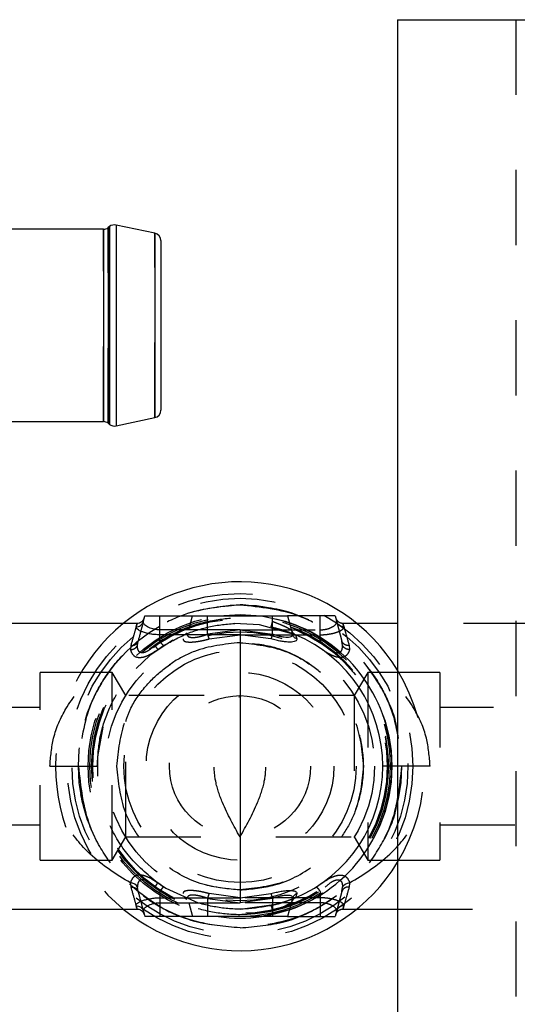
# Model space of a CAD drawing. Header units: inches. Extents: x 1880 to 2363, y -453 to -54.
# Tile 478 of 656: x 1929.38 to 1930.042, y -150.32 to -149.01. Entities that reach past the tile are written whole.
import ezdxf

# ---------------------------------------------------------------- set-up
doc = ezdxf.new("R2010")
doc.units = ezdxf.units.IN
doc.header["$LTSCALE"] = 0.5
doc.header["$MEASUREMENT"] = 0
doc.linetypes.add('HIDDEN', pattern=[0.225, 0.15, -0.075])
doc.layers.add('SID-M-H', color=4, linetype='HIDDEN')
doc.layers.add('SID-M-S', color=105, linetype='Continuous')

msp = doc.modelspace()

# ---------------------------------------------------------------- linework, layer by layer
at = {"layer": 'SID-M-H'}
for p, q in [((1930.04002, -149.0097), (1930.04002, -152.8286)), ((1929.49125, -149.54455), (1929.49125, -149.28865)), ((1929.49746, -149.54676), (1929.49746, -149.28644)), ((1929.4992, -149.54818), (1929.4992, -149.28502)), ((1929.55957, -149.53925), (1929.55957, -149.29396)), ((1929.54555, -149.80585), (1929.54545, -149.80619)), ((1929.56626, -149.83661), (1929.56626, -149.8032)), ((1929.56626, -149.8032), (1929.71626, -149.8032)), ((1929.60466, -149.82159), (1929.60959, -149.8032)), ((1929.62959, -149.81054), (1929.62959, -149.8032)), ((1929.62959, -149.82746), (1929.62959, -149.8032)), ((1929.70169, -149.8032), (1929.72744, -149.80864)), ((1929.71625, -149.81054), (1929.71626, -149.8032)), ((1929.72744, -149.80864), (1929.73865, -149.81213)), ((1929.79959, -149.8032), (1929.73626, -149.8032)), ((1929.77959, -149.83661), (1929.77959, -149.8032)), ((1929.77959, -149.82159), (1929.77959, -149.8032)), ((1929.79959, -149.8032), (1929.80854, -149.83661)), ((1929.67292, -149.82159), (1929.62959, -149.82746)), ((1929.69879, -149.81497), (1929.6651, -149.81336)), ((1929.67292, -149.82159), (1929.77959, -149.82159)), ((1929.67292, -149.82159), (1929.67292, -150.18481)), ((1929.74695, -149.82822), (1929.69879, -149.81497)), ((1929.82839, -149.8132), (1929.81005, -149.8132)), ((1930.07042, -149.8132), (1929.88254, -149.8132)), ((1929.53647, -149.84239), (1929.5373, -149.83661)), ((1929.58367, -149.83547), (1929.55302, -149.85582)), ((1929.55968, -149.84239), (1929.56626, -149.83661)), ((1929.63176, -149.83378), (1929.67292, -149.82822)), ((1929.67292, -149.82822), (1929.77959, -149.82822)), ((1929.78616, -149.84239), (1929.77959, -149.83661)), ((1929.80937, -149.84239), (1929.80854, -149.83661)), ((1929.52765, -149.84248), (1929.52704, -149.84796)), ((1929.5633, -149.84784), (1929.56337, -149.84797)), ((1929.56336, -149.84792), (1929.57133, -149.84249)), ((1929.56337, -149.84797), (1929.57159, -149.84248)), ((1929.57159, -149.84248), (1929.57126, -149.84238)), ((1929.77426, -149.84248), (1929.77458, -149.84238)), ((1929.77451, -149.84249), (1929.78249, -149.84792)), ((1929.78254, -149.84784), (1929.78248, -149.84797)), ((1929.8182, -149.84248), (1929.8188, -149.84796)), ((1929.55302, -149.85582), (1929.53457, -149.87298)), ((1929.40704, -150.1282), (1929.40704, -149.8782)), ((1929.50293, -149.8782), (1929.40704, -149.8782)), ((1929.50293, -150.1282), (1929.50293, -149.8782)), ((1929.52082, -149.9092), (1929.50293, -149.8782)), ((1929.84292, -149.8782), (1929.82502, -149.9092)), ((1929.84292, -149.8782), (1929.84292, -150.1282)), ((1929.93881, -149.8782), (1929.84292, -149.8782)), ((1929.93881, -149.8782), (1929.93881, -150.1282)), ((1929.52082, -150.0972), (1929.52082, -149.9092)), ((1929.82502, -149.9092), (1929.52082, -149.9092)), ((1929.82502, -149.9092), (1929.82502, -150.0972)), ((1929.40704, -149.92508), (1928.73542, -149.92508)), ((1930.61042, -149.92508), (1929.93881, -149.92508)), ((1929.49023, -149.95102), (1929.48337, -149.99024)), ((1929.48337, -149.99024), (1929.48338, -150.01642)), ((1928.73542, -150.08133), (1929.40704, -150.08133)), ((1929.93881, -150.08133), (1930.61042, -150.08133)), ((1929.50293, -150.1282), (1929.52082, -150.0972)), ((1929.52082, -150.0972), (1929.82502, -150.0972)), ((1929.82502, -150.0972), (1929.84292, -150.1282)), ((1929.40704, -150.1282), (1929.50293, -150.1282)), ((1929.84292, -150.1282), (1929.93881, -150.1282)), ((1929.52704, -150.15844), (1929.52765, -150.16392)), ((1929.53, -150.15884), (1929.52704, -150.15844)), ((1929.53282, -150.16001), (1929.53, -150.15884)), ((1929.53507, -150.16184), (1929.53282, -150.16001)), ((1929.53647, -150.16402), (1929.53507, -150.16184)), ((1929.5373, -150.1698), (1929.53647, -150.16402)), ((1929.53647, -150.16402), (1929.53647, -150.16402)), ((1929.55799, -150.1545), (1929.5742, -150.16554)), ((1929.56626, -150.16979), (1929.55968, -150.16402)), ((1929.5633, -150.15857), (1929.56337, -150.15844)), ((1929.57133, -150.16391), (1929.56336, -150.15848)), ((1929.57159, -150.16392), (1929.56337, -150.15844)), ((1929.57159, -150.16392), (1929.57126, -150.16402)), ((1929.5742, -150.16554), (1929.61745, -150.18492)), ((1929.77426, -150.16392), (1929.77458, -150.16402)), ((1929.78249, -150.15848), (1929.77451, -150.16391)), ((1929.78255, -150.15857), (1929.78248, -150.15844)), ((1929.80854, -150.1698), (1929.80937, -150.16402)), ((1929.80937, -150.16402), (1929.81078, -150.16184)), ((1929.80937, -150.16402), (1929.80937, -150.16402)), ((1929.81078, -150.16184), (1929.81302, -150.16001)), ((1929.81302, -150.16001), (1929.81584, -150.15884)), ((1929.81584, -150.15884), (1929.8188, -150.15844)), ((1929.8188, -150.15844), (1929.8182, -150.16392)), ((1929.56626, -150.1698), (1929.56626, -150.2032)), ((1929.62959, -150.17895), (1929.62959, -150.2032)), ((1929.62959, -150.17895), (1929.67292, -150.18481)), ((1929.67292, -150.17819), (1929.63176, -150.17262)), ((1929.77959, -150.17819), (1929.67292, -150.17819)), ((1929.72418, -150.18616), (1929.74695, -150.17819)), ((1929.77959, -150.1698), (1929.77959, -150.2032)), ((1929.80854, -150.1698), (1929.79959, -150.2032)), ((1929.60466, -150.18481), (1929.60959, -150.2032)), ((1929.77959, -150.18481), (1929.67292, -150.18481)), ((1929.67292, -150.1932), (1929.72418, -150.18616)), ((1929.77959, -150.18481), (1929.77959, -150.2032)), ((1929.71626, -150.2032), (1929.56626, -150.2032)), ((1929.62959, -150.19586), (1929.62959, -150.2032)), ((1929.66697, -150.19311), (1929.67292, -150.1932)), ((1929.73865, -150.19427), (1929.70169, -150.2032)), ((1929.71625, -150.19586), (1929.71626, -150.2032)), ((1929.73626, -150.2032), (1929.79959, -150.2032)), ((1929.80141, -150.19799), (1929.80018, -150.20101)), ((1929.81005, -150.1932), (1929.82839, -150.1932)), ((1929.88254, -150.1932), (1930.07042, -150.1932))]:
    msp.add_line(p, q, dxfattribs=at)
for radius in [0.23, 0.2235, 0.215, 0.20206, 0.20006, 0.1975, 0.19722, 0.196, 0.179, 0.1545, 0.125, 0.094]:
    msp.add_circle((1929.67292, -150.0032), radius, dxfattribs=at)
for start, end in [(129.29181, 230.70819), (328.63199, 31.36801)]:
    msp.add_arc((1929.67292, -150.0032), 0.2455, start, end, dxfattribs=at)
for points, knots in [([(1929.67292, -149.7882), (1929.64588, -149.79107), (1929.60427, -149.79549), (1929.55422, -149.8223), (1929.51977, -149.85005), (1929.49202, -149.88449), (1929.46521, -149.93455), (1929.46079, -149.97616), (1929.45792, -150.0032)], [0, 0, 0, 0, 0.2394568, 0.3683607, 0.5, 0.6316393, 0.7605432, 1, 1, 1, 1]), ([(1929.67292, -150.2182), (1929.6526, -150.21651), (1929.60656, -150.21268), (1929.55077, -150.18358), (1929.50882, -150.14478), (1929.48101, -150.10444), (1929.46231, -150.05615), (1929.45569, -150.0032), (1929.46231, -149.95026), (1929.48101, -149.90197), (1929.50882, -149.86162), (1929.55077, -149.82282), (1929.60656, -149.79372), (1929.6526, -149.78989), (1929.67292, -149.7882)], [0, 0, 0, 0, 0.0903184, 0.2045632, 0.2714199, 0.3439362, 0.4207855, 0.5, 0.5792145, 0.6560638, 0.7285801, 0.7954368, 0.9096816, 1, 1, 1, 1]), ([(1929.67292, -149.7882), (1929.69997, -149.79107), (1929.74157, -149.79549), (1929.79163, -149.8223), (1929.82607, -149.85005), (1929.85382, -149.88449), (1929.88063, -149.93455), (1929.88505, -149.97616), (1929.88792, -150.0032)], [0, 0, 0, 0, 0.2394568, 0.3683607, 0.5, 0.6316393, 0.7605432, 1, 1, 1, 1]), ([(1929.88254, -149.96015), (1929.88219, -149.95685), (1929.87999, -149.93637), (1929.86417, -149.90207), (1929.83718, -149.86159), (1929.795, -149.82284), (1929.7393, -149.79372), (1929.69325, -149.78989), (1929.67292, -149.7882)], [0, 0, 0, 0, 0.0339112, 0.210351, 0.3768423, 0.5303398, 0.7926364, 1, 1, 1, 1]), ([(1929.54215, -149.81101), (1929.543, -149.8102), (1929.54464, -149.80862), (1929.54533, -149.80645), (1929.54566, -149.80539)], [0, 0, 0, 0, 0.51451502, 1, 1, 1, 1]), ([(1929.56626, -149.83661), (1929.57772, -149.83025), (1929.60051, -149.81761), (1929.63863, -149.80763), (1929.67776, -149.80423), (1929.70342, -149.80844), (1929.71625, -149.81054)], [0, 0, 0, 0, 0.252615, 0.5025313, 0.7511391, 1, 1, 1, 1]), ([(1929.57159, -149.84248), (1929.58255, -149.8364), (1929.60414, -149.82443), (1929.64031, -149.81497), (1929.67741, -149.81171), (1929.70186, -149.81571), (1929.71409, -149.81772)], [0, 0, 0, 0, 0.2543953, 0.5012414, 0.750372, 1, 1, 1, 1]), ([(1929.71409, -149.81772), (1929.71417, -149.81763), (1929.71434, -149.81746), (1929.71486, -149.81589), (1929.71553, -149.81353), (1929.71602, -149.81152), (1929.71626, -149.81054)], [0, 0, 0, 0, 0.2431185, 0.50000234, 0.75688482, 1, 1, 1, 1]), ([(1929.71626, -149.81054), (1929.71936, -149.81162), (1929.72558, -149.81379), (1929.7325, -149.81703), (1929.73679, -149.81919), (1929.73927, -149.82053), (1929.74087, -149.82141), (1929.74108, -149.82153), (1929.74118, -149.82159)], [0, 0, 0, 0, 0.2499935, 0.5021453, 0.6386765, 0.7531579, 0.8799603, 1, 1, 1, 1]), ([(1929.77959, -149.82159), (1929.78115, -149.82153), (1929.78437, -149.82141), (1929.78878, -149.82053), (1929.79284, -149.81919), (1929.79732, -149.81703), (1929.80128, -149.81379), (1929.80147, -149.81162), (1929.80156, -149.81054)], [0, 0, 0, 0, 0.1201399, 0.2468608, 0.3613044, 0.4978623, 0.7500165, 1, 1, 1, 1]), ([(1929.80018, -149.80539), (1929.80052, -149.80645), (1929.8012, -149.80862), (1929.80285, -149.8102), (1929.80369, -149.81101)], [0, 0, 0, 0, 0.48548498, 1, 1, 1, 1]), ([(1929.81122, -149.81772), (1929.81016, -149.81763), (1929.80797, -149.81746), (1929.80502, -149.8159), (1929.80268, -149.81354), (1929.80192, -149.81152), (1929.80156, -149.81054)], [0, 0, 0, 0, 0.24200919, 0.49847717, 0.75577026, 1, 1, 1, 1]), ([(1929.80994, -149.8132), (1929.80884, -149.81311), (1929.80657, -149.81292), (1929.80467, -149.81166), (1929.80369, -149.81101)], [0, 0, 0, 0, 0.4854856, 1, 1, 1, 1]), ([(1929.81122, -149.81772), (1929.81065, -149.81571), (1929.80953, -149.81172), (1929.81044, -149.81495), (1929.8131, -149.82439), (1929.81649, -149.8364), (1929.8182, -149.84248)], [0, 0, 0, 0, 0.2496089, 0.4968769, 0.7455915, 1, 1, 1, 1]), ([(1929.5358, -149.81357), (1929.53568, -149.81398), (1929.53544, -149.81484), (1929.53271, -149.82452), (1929.52934, -149.83645), (1929.52765, -149.84248)], [0, 0, 0, 0, 0.3022408, 0.6471721, 1, 1, 1, 1]), ([(1929.54326, -149.81437), (1929.54289, -149.81576), (1929.54168, -149.82028), (1929.53909, -149.82994), (1929.5373, -149.83661)], [0, 0, 0, 0, 0.3092917, 1, 1, 1, 1]), ([(1929.5989, -149.82822), (1929.59958, -149.82788), (1929.60084, -149.82727), (1929.60181, -149.82628), (1929.60226, -149.82583)], [0, 0, 0, 0, 0.5471004, 1, 1, 1, 1]), ([(1929.71409, -149.81772), (1929.71621, -149.81821), (1929.72048, -149.8192), (1929.7267, -149.82094), (1929.7325, -149.82275), (1929.73757, -149.82452), (1929.74173, -149.82608), (1929.7447, -149.82728), (1929.74659, -149.82806), (1929.74683, -149.82816), (1929.74695, -149.82822)], [0, 0, 0, 0, 0.1248263, 0.2506673, 0.3796294, 0.5087468, 0.635437, 0.7607568, 0.8800651, 1, 1, 1, 1]), ([(1929.77959, -149.82822), (1929.78169, -149.82816), (1929.78587, -149.82806), (1929.79196, -149.82727), (1929.79762, -149.82608), (1929.8026, -149.82451), (1929.80668, -149.82274), (1929.80953, -149.82093), (1929.81123, -149.8192), (1929.81122, -149.81821), (1929.81122, -149.81772)], [0, 0, 0, 0, 0.1203331, 0.2400516, 0.3651555, 0.4919134, 0.6208484, 0.7498201, 0.8754155, 1, 1, 1, 1]), ([(1929.67292, -149.8387), (1929.65223, -149.8409), (1929.6204, -149.84428), (1929.5821, -149.86479), (1929.55574, -149.88602), (1929.53451, -149.91238), (1929.514, -149.95068), (1929.51062, -149.98251), (1929.50842, -150.0032)], [0, 0, 0, 0, 0.2394568, 0.3683607, 0.5, 0.6316393, 0.7605432, 1, 1, 1, 1]), ([(1929.52082, -149.94375), (1929.52294, -149.93767), (1929.52915, -149.91979), (1929.54761, -149.89497), (1929.57935, -149.86515), (1929.62217, -149.84293), (1929.65738, -149.84), (1929.67292, -149.8387)], [0, 0, 0, 0, 0.0980412, 0.2882122, 0.4635412, 0.7631436, 1, 1, 1, 1]), ([(1929.52765, -149.84248), (1929.52873, -149.84247), (1929.53096, -149.84246), (1929.53394, -149.84122), (1929.53627, -149.83923), (1929.53697, -149.83747), (1929.5373, -149.83661)], [0, 0, 0, 0, 0.2427405, 0.4999979, 0.7572565, 1, 1, 1, 1]), ([(1929.57126, -149.84238), (1929.57116, -149.84237), (1929.57085, -149.84233), (1929.56972, -149.84121), (1929.56809, -149.83924), (1929.56685, -149.83747), (1929.56626, -149.83661)], [0, 0, 0, 0, 0.1404999, 0.4324918, 0.7244834, 1, 1, 1, 1]), ([(1929.59741, -149.83378), (1929.59738, -149.8344), (1929.59732, -149.83563), (1929.59917, -149.83694), (1929.60233, -149.83774), (1929.60674, -149.83798), (1929.61211, -149.83769), (1929.61822, -149.83688), (1929.62489, -149.83558), (1929.62944, -149.83439), (1929.63176, -149.83378)], [0, 0, 0, 0, 0.1314575, 0.2583214, 0.3826687, 0.5065667, 0.6271707, 0.7483349, 0.8719717, 1, 1, 1, 1]), ([(1929.60309, -149.82746), (1929.60302, -149.8281), (1929.60289, -149.82933), (1929.60417, -149.83071), (1929.60647, -149.83158), (1929.60989, -149.83189), (1929.61417, -149.83158), (1929.61902, -149.83071), (1929.62429, -149.82933), (1929.62777, -149.8281), (1929.62959, -149.82746)], [0, 0, 0, 0, 0.13156259, 0.25121609, 0.37766096, 0.50005124, 0.62238383, 0.74885389, 0.86857709, 1, 1, 1, 1]), ([(1929.62959, -149.82745), (1929.62979, -149.82814), (1929.63021, -149.82952), (1929.6308, -149.83132), (1929.63134, -149.83282), (1929.63162, -149.83347), (1929.63176, -149.83378)], [0, 0, 0, 0, 0.2467452, 0.4999999, 0.7532547, 1, 1, 1, 1]), ([(1929.67292, -150.1677), (1929.68847, -150.16641), (1929.7237, -150.16348), (1929.76638, -150.14121), (1929.79848, -150.11153), (1929.81976, -150.08066), (1929.83406, -150.04371), (1929.83913, -150.0032), (1929.83406, -149.96269), (1929.81976, -149.92574), (1929.79848, -149.89487), (1929.76638, -149.86519), (1929.7237, -149.84292), (1929.68847, -149.83999), (1929.67292, -149.8387)], [0, 0, 0, 0, 0.0903184, 0.2045632, 0.2714199, 0.3439362, 0.4207855, 0.5, 0.5792145, 0.6560638, 0.7285801, 0.7954368, 0.9096816, 1, 1, 1, 1]), ([(1929.67292, -149.8387), (1929.69362, -149.8409), (1929.72545, -149.84428), (1929.76375, -149.86479), (1929.7901, -149.88602), (1929.81133, -149.91238), (1929.83185, -149.95068), (1929.83523, -149.98251), (1929.83742, -150.0032)], [0, 0, 0, 0, 0.2394568, 0.3683607, 0.5, 0.6316393, 0.7605432, 1, 1, 1, 1]), ([(1929.8182, -149.84248), (1929.81712, -149.84247), (1929.81489, -149.84246), (1929.8119, -149.84122), (1929.80957, -149.83923), (1929.80888, -149.83747), (1929.80854, -149.83661)], [0, 0, 0, 0, 0.24274052, 0.49999789, 0.75725651, 1, 1, 1, 1]), ([(1929.41992, -150.0032), (1929.42094, -149.99048), (1929.42315, -149.96303), (1929.44198, -149.9218), (1929.47611, -149.87936), (1929.50843, -149.85944), (1929.52704, -149.84797)], [0, 0, 0, 0, 0.1757494, 0.3792447, 0.642633, 1, 1, 1, 1]), ([(1929.48292, -150.0032), (1929.48376, -149.9899), (1929.4855, -149.96215), (1929.50003, -149.92068), (1929.52557, -149.87891), (1929.54969, -149.85916), (1929.56337, -149.84797)], [0, 0, 0, 0, 0.18374305, 0.38325524, 0.65022818, 1, 1, 1, 1]), ([(1929.52704, -149.84797), (1929.52804, -149.84788), (1929.5301, -149.84771), (1929.53291, -149.84649), (1929.53521, -149.84469), (1929.53606, -149.84314), (1929.53647, -149.84239)], [0, 0, 0, 0, 0.2439632, 0.4999952, 0.75603, 1, 1, 1, 1]), ([(1929.52704, -149.84797), (1929.5281, -149.85086), (1929.52963, -149.85504), (1929.53475, -149.85802), (1929.53785, -149.85831), (1929.53937, -149.85845)], [0, 0, 0, 0, 0.5355352, 0.7725804, 1, 1, 1, 1]), ([(1929.55968, -149.84239), (1929.55785, -149.84399), (1929.5546, -149.84684), (1929.5499, -149.85006), (1929.54599, -149.85186), (1929.5427, -149.85246), (1929.54002, -149.85184), (1929.53797, -149.85003), (1929.53661, -149.84681), (1929.53652, -149.84399), (1929.53647, -149.84239)], [0, 0, 0, 0, 0.1703651, 0.3011995, 0.4056816, 0.5005288, 0.5956973, 0.7006313, 0.8305043, 1, 1, 1, 1]), ([(1929.53937, -149.85845), (1929.54102, -149.85831), (1929.54441, -149.85804), (1929.55258, -149.85507), (1929.55895, -149.85088), (1929.56337, -149.84797)], [0, 0, 0, 0, 0.2251045, 0.4621105, 1, 1, 1, 1]), ([(1929.55968, -149.84239), (1929.56021, -149.84314), (1929.56128, -149.84469), (1929.56248, -149.84648), (1929.56321, -149.84761), (1929.56327, -149.84777), (1929.5633, -149.84784)], [0, 0, 0, 0, 0.265152, 0.5434163, 0.8216766, 1, 1, 1, 1]), ([(1929.8188, -149.84797), (1929.81776, -149.85088), (1929.81624, -149.85509), (1929.81107, -149.85796), (1929.80661, -149.85868), (1929.8014, -149.85797), (1929.79328, -149.85511), (1929.78691, -149.85089), (1929.78248, -149.84797)], [0, 0, 0, 0, 0.2676558, 0.3861289, 0.4997912, 0.6123904, 0.7309429, 1, 1, 1, 1]), ([(1929.78616, -149.84239), (1929.788, -149.84399), (1929.79124, -149.84684), (1929.79594, -149.85006), (1929.79986, -149.85186), (1929.80315, -149.85246), (1929.80582, -149.85184), (1929.80787, -149.85003), (1929.80924, -149.84681), (1929.80932, -149.84399), (1929.80937, -149.84239)], [0, 0, 0, 0, 0.1703651, 0.3011995, 0.4056816, 0.5005288, 0.5956973, 0.7006313, 0.8305043, 1, 1, 1, 1]), ([(1929.8188, -149.84797), (1929.8178, -149.84788), (1929.81575, -149.84771), (1929.81294, -149.84649), (1929.81064, -149.84469), (1929.80979, -149.84314), (1929.80937, -149.84239)], [0, 0, 0, 0, 0.2439632, 0.4999952, 0.75603, 1, 1, 1, 1]), ([(1929.92592, -150.0032), (1929.9249, -149.99048), (1929.9227, -149.96303), (1929.90387, -149.9218), (1929.86974, -149.87936), (1929.83741, -149.85944), (1929.81881, -149.84797)], [0, 0, 0, 0, 0.1757494, 0.3792447, 0.642633, 1, 1, 1, 1]), ([(1929.67292, -150.0972), (1929.66461, -150.08238), (1929.65179, -150.05951), (1929.64008, -150.02593), (1929.6375, -149.9995), (1929.64381, -149.96387), (1929.65831, -149.93506), (1929.67008, -149.91424), (1929.67292, -149.9092)], [0, 0, 0, 0, 0.2633513, 0.4062956, 0.5168653, 0.6274729, 0.9099334, 1, 1, 1, 1]), ([(1929.67292, -150.0972), (1929.68123, -150.08238), (1929.69405, -150.05951), (1929.70577, -150.02593), (1929.70834, -149.9995), (1929.70204, -149.96387), (1929.68754, -149.93506), (1929.67577, -149.91424), (1929.67292, -149.9092)], [0, 0, 0, 0, 0.2633513, 0.4062956, 0.5168653, 0.6274729, 0.9099334, 1, 1, 1, 1]), ([(1929.52704, -150.15844), (1929.50843, -150.14697), (1929.47611, -150.12705), (1929.44223, -150.08492), (1929.42332, -150.04383), (1929.42103, -150.01638), (1929.41992, -150.0032)], [0, 0, 0, 0, 0.35737558, 0.62077128, 0.81803904, 1, 1, 1, 1]), ([(1929.41992, -150.0032), (1929.42785, -150.0032), (1929.44004, -150.0032), (1929.45471, -150.0032), (1929.4648, -150.0032), (1929.47293, -150.0032), (1929.48079, -150.0032), (1929.48208, -150.0032), (1929.48292, -150.0032)], [0, 0, 0, 0, 0.2394567, 0.3683606, 0.5, 0.6316395, 0.7605433, 1, 1, 1, 1]), ([(1929.45792, -150.0032), (1929.46079, -150.03025), (1929.46521, -150.07185), (1929.49202, -150.12191), (1929.51977, -150.15635), (1929.55422, -150.1841), (1929.60427, -150.21091), (1929.64588, -150.21533), (1929.67292, -150.2182)], [0, 0, 0, 0, 0.2394568, 0.3683607, 0.5, 0.6316393, 0.7605432, 1, 1, 1, 1]), ([(1929.56337, -150.15844), (1929.54969, -150.14724), (1929.52557, -150.1275), (1929.50004, -150.08573), (1929.4855, -150.04425), (1929.48376, -150.01651), (1929.48292, -150.0032)], [0, 0, 0, 0, 0.349724, 0.6167216, 0.8162417, 1, 1, 1, 1]), ([(1929.50842, -150.0032), (1929.51062, -150.0239), (1929.514, -150.05573), (1929.53451, -150.09403), (1929.55574, -150.12038), (1929.5821, -150.14161), (1929.6204, -150.16212), (1929.65223, -150.1655), (1929.67292, -150.1677)], [0, 0, 0, 0, 0.2394568, 0.3683607, 0.5, 0.6316393, 0.7605432, 1, 1, 1, 1]), ([(1929.88792, -150.0032), (1929.88505, -150.03025), (1929.88063, -150.07185), (1929.85382, -150.12191), (1929.82607, -150.15635), (1929.79163, -150.1841), (1929.74157, -150.21091), (1929.69997, -150.21533), (1929.67292, -150.2182)], [0, 0, 0, 0, 0.2394568, 0.3683607, 0.5, 0.6316393, 0.7605432, 1, 1, 1, 1]), ([(1929.83742, -150.0032), (1929.83523, -150.0239), (1929.83185, -150.05573), (1929.81133, -150.09403), (1929.7901, -150.12038), (1929.76375, -150.14161), (1929.72545, -150.16212), (1929.69362, -150.1655), (1929.67292, -150.1677)], [0, 0, 0, 0, 0.23945684, 0.36836066, 0.5, 0.63163934, 0.76054316, 1, 1, 1, 1]), ([(1929.81881, -150.15844), (1929.83741, -150.14697), (1929.86973, -150.12705), (1929.90362, -150.08492), (1929.92252, -150.04383), (1929.92482, -150.01638), (1929.92592, -150.0032)], [0, 0, 0, 0, 0.35737558, 0.62077128, 0.81803904, 1, 1, 1, 1]), ([(1929.92592, -150.0032), (1929.918, -150.0032), (1929.90581, -150.0032), (1929.89114, -150.0032), (1929.88105, -150.0032), (1929.87291, -150.0032), (1929.86506, -150.0032), (1929.86376, -150.0032), (1929.86292, -150.0032)], [0, 0, 0, 0, 0.2394567, 0.3683606, 0.5, 0.6316395, 0.7605433, 1, 1, 1, 1]), ([(1929.67292, -150.2182), (1929.69325, -150.21651), (1929.7393, -150.21269), (1929.795, -150.18357), (1929.83718, -150.14481), (1929.86417, -150.10433), (1929.87999, -150.07003), (1929.88219, -150.04956), (1929.88254, -150.04626)], [0, 0, 0, 0, 0.2073636, 0.4696602, 0.6231577, 0.789649, 0.9660888, 1, 1, 1, 1]), ([(1929.67292, -150.1677), (1929.65738, -150.16641), (1929.62217, -150.16347), (1929.57935, -150.14126), (1929.54761, -150.11143), (1929.52915, -150.08661), (1929.52294, -150.06873), (1929.52082, -150.06265)], [0, 0, 0, 0, 0.2368564, 0.5364588, 0.7117878, 0.9019588, 1, 1, 1, 1]), ([(1929.56337, -150.15844), (1929.55894, -150.15551), (1929.55256, -150.15129), (1929.54444, -150.14843), (1929.53924, -150.14772), (1929.53478, -150.14844), (1929.5296, -150.15132), (1929.52809, -150.15552), (1929.52704, -150.15844)], [0, 0, 0, 0, 0.26903826, 0.38759583, 0.50021006, 0.6138634, 0.7323325, 1, 1, 1, 1]), ([(1929.78248, -150.15844), (1929.78691, -150.15551), (1929.79328, -150.15129), (1929.8014, -150.14843), (1929.80661, -150.14772), (1929.81107, -150.14844), (1929.81624, -150.15132), (1929.81776, -150.15552), (1929.8188, -150.15844)], [0, 0, 0, 0, 0.2690383, 0.3875958, 0.5002101, 0.6138634, 0.7323325, 1, 1, 1, 1]), ([(1929.52765, -150.16392), (1929.52873, -150.16393), (1929.53096, -150.16394), (1929.53394, -150.16518), (1929.53627, -150.16717), (1929.53697, -150.16894), (1929.5373, -150.16979)], [0, 0, 0, 0, 0.2427428, 0.5000003, 0.7572577, 1, 1, 1, 1]), ([(1929.52765, -150.16392), (1929.52934, -150.16996), (1929.53269, -150.18184), (1929.53544, -150.19155), (1929.53568, -150.19242), (1929.53579, -150.19283)], [0, 0, 0, 0, 0.3528105, 0.6951489, 1, 1, 1, 1]), ([(1929.55968, -150.16402), (1929.55687, -150.16156), (1929.55266, -150.15787), (1929.54669, -150.15475), (1929.54267, -150.15386), (1929.53955, -150.15475), (1929.53679, -150.15787), (1929.5366, -150.16156), (1929.53647, -150.16402)], [0, 0, 0, 0, 0.2587786, 0.3874383, 0.5000123, 0.6127889, 0.7412337, 1, 1, 1, 1]), ([(1929.55968, -150.16402), (1929.5602, -150.16327), (1929.56126, -150.16174), (1929.56246, -150.15995), (1929.5632, -150.1588), (1929.56327, -150.15864), (1929.5633, -150.15857)], [0, 0, 0, 0, 0.2613615, 0.538207, 0.8178403, 1, 1, 1, 1]), ([(1929.57126, -150.16402), (1929.57116, -150.16404), (1929.57085, -150.16408), (1929.56972, -150.1652), (1929.56809, -150.16717), (1929.56685, -150.16894), (1929.56626, -150.16979)], [0, 0, 0, 0, 0.1404983, 0.4324897, 0.7244826, 1, 1, 1, 1]), ([(1929.71409, -150.18869), (1929.70186, -150.19069), (1929.6775, -150.19468), (1929.6404, -150.19146), (1929.60422, -150.18201), (1929.58255, -150.17), (1929.57159, -150.16392)], [0, 0, 0, 0, 0.2496089, 0.4968772, 0.7455921, 1, 1, 1, 1]), ([(1929.77492, -150.16413), (1929.77531, -150.16446), (1929.77608, -150.16512), (1929.77777, -150.16719), (1929.77899, -150.16894), (1929.77959, -150.16979)], [0, 0, 0, 0, 0.3397217, 0.6794452, 1, 1, 1, 1]), ([(1929.78616, -150.16402), (1929.78898, -150.16156), (1929.79319, -150.15787), (1929.79915, -150.15475), (1929.80317, -150.15386), (1929.8063, -150.15475), (1929.80905, -150.15787), (1929.80924, -150.16156), (1929.80937, -150.16402)], [0, 0, 0, 0, 0.2587786, 0.3874383, 0.5000123, 0.6127889, 0.7412337, 1, 1, 1, 1]), ([(1929.8182, -150.16392), (1929.81712, -150.16393), (1929.81489, -150.16394), (1929.8119, -150.16518), (1929.80957, -150.16717), (1929.80888, -150.16894), (1929.80854, -150.16979)], [0, 0, 0, 0, 0.2427428, 0.5000003, 0.7572577, 1, 1, 1, 1]), ([(1929.8182, -150.16392), (1929.81649, -150.17), (1929.81312, -150.18197), (1929.81044, -150.19144), (1929.80953, -150.1947), (1929.81065, -150.19069), (1929.81122, -150.18869)], [0, 0, 0, 0, 0.25439666, 0.50124241, 0.75037206, 1, 1, 1, 1]), ([(1929.5373, -150.1698), (1929.539, -150.17611), (1929.54236, -150.18866), (1929.5451, -150.19888), (1929.54534, -150.19979), (1929.54545, -150.20021)], [0, 0, 0, 0, 0.3503905, 0.6970658, 1, 1, 1, 1]), ([(1929.71625, -150.19586), (1929.70342, -150.19797), (1929.67776, -150.20218), (1929.63863, -150.19877), (1929.60051, -150.1888), (1929.57772, -150.17615), (1929.56626, -150.1698)], [0, 0, 0, 0, 0.2488599, 0.4974665, 0.7473817, 1, 1, 1, 1]), ([(1929.63176, -150.17262), (1929.62945, -150.17202), (1929.6249, -150.17083), (1929.61823, -150.16953), (1929.61214, -150.16871), (1929.60676, -150.16842), (1929.60234, -150.16866), (1929.59917, -150.16946), (1929.59732, -150.17078), (1929.59738, -150.172), (1929.59741, -150.17262)], [0, 0, 0, 0, 0.1278516, 0.2513319, 0.3723531, 0.4928195, 0.6168557, 0.741346, 0.8683659, 1, 1, 1, 1]), ([(1929.5989, -150.17819), (1929.59958, -150.17852), (1929.60085, -150.17914), (1929.60184, -150.18015), (1929.6023, -150.18061)], [0, 0, 0, 0, 0.5392945, 1, 1, 1, 1]), ([(1929.62959, -150.17895), (1929.62777, -150.1783), (1929.62429, -150.17707), (1929.61902, -150.17569), (1929.61417, -150.17482), (1929.60989, -150.17452), (1929.60647, -150.17482), (1929.60417, -150.17569), (1929.60289, -150.17707), (1929.60302, -150.1783), (1929.60309, -150.17895)], [0, 0, 0, 0, 0.1314487, 0.2511467, 0.3776591, 0.4999489, 0.6223823, 0.7487841, 0.8684635, 1, 1, 1, 1]), ([(1929.63176, -150.17262), (1929.63162, -150.17294), (1929.63134, -150.17358), (1929.6308, -150.17509), (1929.63021, -150.17688), (1929.62979, -150.17827), (1929.62959, -150.17895)], [0, 0, 0, 0, 0.2467453, 0.5000001, 0.7532548, 1, 1, 1, 1]), ([(1929.74695, -150.17819), (1929.74683, -150.17824), (1929.74659, -150.17834), (1929.7447, -150.17913), (1929.74173, -150.18032), (1929.73757, -150.18189), (1929.7325, -150.18365), (1929.7267, -150.18547), (1929.72048, -150.1872), (1929.71621, -150.18819), (1929.71409, -150.18869)], [0, 0, 0, 0, 0.11989191, 0.23923998, 0.36447255, 0.49125009, 0.62027862, 0.74933002, 0.8751288, 1, 1, 1, 1]), ([(1929.81122, -150.18869), (1929.81122, -150.1882), (1929.81123, -150.18721), (1929.80953, -150.18547), (1929.80668, -150.18366), (1929.8026, -150.1819), (1929.79762, -150.18033), (1929.79196, -150.17913), (1929.78587, -150.17834), (1929.78169, -150.17824), (1929.77959, -150.17819)], [0, 0, 0, 0, 0.1245407, 0.2501793, 0.3790626, 0.508087, 0.6347584, 0.7599494, 0.8796264, 1, 1, 1, 1]), ([(1929.71409, -150.18869), (1929.71417, -150.18877), (1929.71434, -150.18894), (1929.71486, -150.1905), (1929.71552, -150.19286), (1929.71602, -150.19488), (1929.71626, -150.19586)], [0, 0, 0, 0, 0.2420088, 0.4984766, 0.7557698, 1, 1, 1, 1]), ([(1929.74118, -150.18481), (1929.74108, -150.18487), (1929.74087, -150.18499), (1929.73927, -150.18587), (1929.73679, -150.18721), (1929.7325, -150.18938), (1929.72558, -150.19261), (1929.71936, -150.19478), (1929.71626, -150.19586)], [0, 0, 0, 0, 0.1200603, 0.2468421, 0.3613679, 0.4978545, 0.750006, 1, 1, 1, 1]), ([(1929.80156, -150.19586), (1929.80147, -150.19478), (1929.80128, -150.19261), (1929.79732, -150.18938), (1929.79284, -150.18721), (1929.78878, -150.18587), (1929.78437, -150.18499), (1929.78115, -150.18487), (1929.77959, -150.18481)], [0, 0, 0, 0, 0.2499832, 0.5021377, 0.6387418, 0.7531398, 0.879895, 1, 1, 1, 1]), ([(1929.81122, -150.18869), (1929.81015, -150.18877), (1929.80796, -150.18894), (1929.80501, -150.19051), (1929.80267, -150.19287), (1929.80192, -150.19488), (1929.80156, -150.19586)], [0, 0, 0, 0, 0.2431196, 0.5000043, 0.7568865, 1, 1, 1, 1]), ([(1929.80141, -150.19799), (1929.80192, -150.19728), (1929.80294, -150.19586), (1929.80508, -150.19435), (1929.80746, -150.19338), (1929.80913, -150.19326), (1929.80994, -150.1932)], [0, 0, 0, 0, 0.2540095, 0.5109111, 0.7620868, 1, 1, 1, 1])]:
    msp.add_open_spline(points, degree=3, knots=knots, dxfattribs=at)
for points in [[(1929.77959, -149.82822), (1929.77959, -149.82787), (1929.77959, -149.82719), (1929.77959, -149.82562), (1929.77959, -149.82375), (1929.77959, -149.82231), (1929.77959, -149.82159)], [(1929.77959, -150.17819), (1929.77959, -150.17853), (1929.77959, -150.17921), (1929.77959, -150.18078), (1929.77959, -150.18265), (1929.77959, -150.18409), (1929.77959, -150.18481)]]:
    msp.add_open_spline(points, degree=3, dxfattribs=at)
at = {"layer": 'SID-M-S'}
for p, q in [((1929.88254, -149.0097), (1929.88254, -150.54513)), ((1929.88254, -149.0097), (1931.7723, -149.0097)), ((1929.49125, -149.28865), (1929.33727, -149.28865)), ((1929.49125, -149.28865), (1929.49125, -149.54455)), ((1929.4992, -149.28502), (1929.49746, -149.28644)), ((1929.49746, -149.28644), (1929.49746, -149.54676)), ((1929.4992, -149.28502), (1929.4992, -149.54818)), ((1929.55957, -149.29396), (1929.50821, -149.28315)), ((1929.50821, -149.28315), (1929.50821, -149.55006)), ((1929.55957, -149.29396), (1929.55957, -149.53925)), ((1929.56751, -149.30374), (1929.56751, -149.52946)), ((1929.33727, -149.54455), (1929.49125, -149.54455)), ((1929.49746, -149.54676), (1929.4992, -149.54818)), ((1929.50821, -149.55006), (1929.55957, -149.53925)), ((1929.54429, -149.81054), (1929.54626, -149.8032)), ((1929.54626, -149.8032), (1929.73626, -149.8032)), ((1929.56626, -149.82159), (1929.56626, -149.8032)), ((1929.64416, -149.8032), (1929.67292, -149.80114)), ((1929.67292, -149.80114), (1929.70169, -149.8032)), ((1929.71626, -149.82746), (1929.71626, -149.8032)), ((1929.73626, -149.8032), (1929.74275, -149.82745)), ((1929.5358, -149.8132), (1929.35242, -149.8132)), ((1929.67292, -149.82159), (1929.56626, -149.82159)), ((1929.67292, -149.82159), (1929.67292, -150.18481)), ((1929.67292, -149.82159), (1929.71626, -149.82746)), ((1929.88254, -149.8132), (1929.82839, -149.8132)), ((1929.67292, -149.82822), (1929.56626, -149.82822)), ((1929.71409, -149.83378), (1929.67292, -149.82822)), ((1929.74695, -149.82822), (1929.74844, -149.83378)), ((1929.56626, -150.17819), (1929.67292, -150.17819)), ((1929.67292, -150.17819), (1929.71409, -150.17262)), ((1929.71626, -150.17895), (1929.67292, -150.18481)), ((1929.71626, -150.17895), (1929.71626, -150.2032)), ((1929.74275, -150.17895), (1929.73626, -150.2032)), ((1929.74844, -150.17262), (1929.74695, -150.17819)), ((1929.56626, -150.18481), (1929.67292, -150.18481)), ((1929.56626, -150.18481), (1929.56626, -150.2032)), ((1929.35242, -150.1932), (1929.53579, -150.1932)), ((1929.54429, -150.19586), (1929.54626, -150.2032)), ((1929.54566, -150.20101), (1929.54444, -150.19799)), ((1929.73626, -150.2032), (1929.54626, -150.2032)), ((1929.82839, -150.1932), (1929.88254, -150.1932))]:
    msp.add_line(p, q, dxfattribs=at)
for centre, radius, start, end in [((1929.49125, -149.27881), 0.00984, 270, 309.14698), ((1929.50551, -149.29278), 0.01, 74.35493, 129.14698), ((1929.55751, -149.30374), 0.01, 0, 78.11553), ((1929.55751, -149.52946), 0.01, 281.88447, 0), ((1929.49125, -149.5544), 0.00984, 50.85302, 90), ((1929.50551, -149.54043), 0.01, 230.85302, 285.64507), ((1929.67292, -150.0032), 0.2455, 31.36801, 129.29181), ((1929.67292, -150.0032), 0.20206, 288.98285, 71.01715), ((1929.75084, -149.81901), 0.01, 195, 247.0702), ((1929.67292, -150.0032), 0.19, 292.9298, 67.0702), ((1929.67292, -150.0032), 0.2455, 230.70819, 328.63199), ((1929.75084, -150.1874), 0.01, 112.9298, 165), ((1929.67292, -150.0032), 0.20206, 261.81605, 278.18395)]:
    msp.add_arc(centre, radius, start, end, dxfattribs=at)
for points, knots in [([(1929.53463, -149.81772), (1929.53569, -149.81763), (1929.53787, -149.81746), (1929.54082, -149.8159), (1929.54317, -149.81354), (1929.54392, -149.81152), (1929.54429, -149.81054)], [0, 0, 0, 0, 0.2420092, 0.4984772, 0.7557703, 1, 1, 1, 1]), ([(1929.53463, -149.81772), (1929.53535, -149.81515), (1929.53616, -149.81229), (1929.53583, -149.81345), (1929.5358, -149.81357)], [0, 0, 0, 0, 0.8948339, 1, 1, 1, 1]), ([(1929.54215, -149.81101), (1929.54117, -149.81166), (1929.53927, -149.81292), (1929.537, -149.81311), (1929.5359, -149.8132)], [0, 0, 0, 0, 0.5145144, 1, 1, 1, 1]), ([(1929.56626, -149.82159), (1929.56469, -149.82153), (1929.56147, -149.82141), (1929.55707, -149.82053), (1929.55301, -149.81919), (1929.54853, -149.81703), (1929.54456, -149.81379), (1929.54438, -149.81162), (1929.54429, -149.81054)], [0, 0, 0, 0, 0.1201399, 0.2468608, 0.3613044, 0.4978623, 0.7500165, 1, 1, 1, 1]), ([(1929.56626, -149.82822), (1929.56416, -149.82816), (1929.55997, -149.82806), (1929.55389, -149.82727), (1929.54823, -149.82608), (1929.54325, -149.82451), (1929.53917, -149.82274), (1929.53632, -149.82093), (1929.53461, -149.8192), (1929.53462, -149.81821), (1929.53463, -149.81772)], [0, 0, 0, 0, 0.1203331, 0.2400516, 0.3651555, 0.4919134, 0.6208484, 0.7498201, 0.8754155, 1, 1, 1, 1]), ([(1929.71626, -149.82745), (1929.71605, -149.82814), (1929.71563, -149.82952), (1929.71504, -149.83132), (1929.7145, -149.83282), (1929.71423, -149.83347), (1929.71409, -149.83378)], [0, 0, 0, 0, 0.24674522, 0.49999994, 0.75325469, 1, 1, 1, 1]), ([(1929.74844, -149.83378), (1929.74847, -149.8344), (1929.74853, -149.83563), (1929.74668, -149.83694), (1929.74352, -149.83774), (1929.73911, -149.83798), (1929.73373, -149.83769), (1929.72763, -149.83688), (1929.72095, -149.83558), (1929.7164, -149.83439), (1929.71409, -149.83378)], [0, 0, 0, 0, 0.1314575, 0.2583214, 0.3826687, 0.5065667, 0.6271707, 0.7483349, 0.8719717, 1, 1, 1, 1]), ([(1929.74275, -149.82746), (1929.74282, -149.8281), (1929.74295, -149.82933), (1929.74168, -149.83071), (1929.73937, -149.83158), (1929.73596, -149.83189), (1929.73167, -149.83158), (1929.72682, -149.83071), (1929.72155, -149.82933), (1929.71808, -149.8281), (1929.71626, -149.82746)], [0, 0, 0, 0, 0.1315626, 0.2512161, 0.377661, 0.5000512, 0.6223838, 0.7488539, 0.8685771, 1, 1, 1, 1]), ([(1929.74844, -149.83378), (1929.74777, -149.83347), (1929.74643, -149.83282), (1929.74477, -149.83132), (1929.74346, -149.82952), (1929.74299, -149.82814), (1929.74275, -149.82746)], [0, 0, 0, 0, 0.2467449, 0.4999991, 0.7532537, 1, 1, 1, 1]), ([(1929.53463, -150.18869), (1929.53462, -150.1882), (1929.53461, -150.18721), (1929.53632, -150.18547), (1929.53917, -150.18366), (1929.54325, -150.1819), (1929.54823, -150.18033), (1929.55388, -150.17913), (1929.55997, -150.17834), (1929.56416, -150.17824), (1929.56626, -150.17819)], [0, 0, 0, 0, 0.1245407, 0.2501793, 0.3790626, 0.508087, 0.6347584, 0.7599494, 0.8796264, 1, 1, 1, 1]), ([(1929.71409, -150.17262), (1929.7164, -150.17202), (1929.72094, -150.17083), (1929.72761, -150.16953), (1929.73371, -150.16871), (1929.73909, -150.16842), (1929.7435, -150.16866), (1929.74667, -150.16946), (1929.74853, -150.17078), (1929.74847, -150.172), (1929.74844, -150.17262)], [0, 0, 0, 0, 0.1278516, 0.2513319, 0.3723531, 0.4928195, 0.6168557, 0.741346, 0.8683659, 1, 1, 1, 1]), ([(1929.71409, -150.17262), (1929.71423, -150.17294), (1929.7145, -150.17358), (1929.71504, -150.17509), (1929.71563, -150.17688), (1929.71605, -150.17827), (1929.71626, -150.17895)], [0, 0, 0, 0, 0.2467453, 0.5000001, 0.7532548, 1, 1, 1, 1]), ([(1929.71626, -150.17895), (1929.71808, -150.1783), (1929.72155, -150.17707), (1929.72682, -150.17569), (1929.73167, -150.17482), (1929.73596, -150.17452), (1929.73937, -150.17482), (1929.74168, -150.17569), (1929.74295, -150.17707), (1929.74282, -150.1783), (1929.74275, -150.17895)], [0, 0, 0, 0, 0.1314487, 0.2511467, 0.3776591, 0.4999489, 0.6223823, 0.7487841, 0.8684635, 1, 1, 1, 1]), ([(1929.74844, -150.17262), (1929.74783, -150.17291), (1929.74655, -150.17351), (1929.7449, -150.17494), (1929.74352, -150.17676), (1929.74301, -150.17821), (1929.74275, -150.17895)], [0, 0, 0, 0, 0.22724043, 0.47292215, 0.7326437, 1, 1, 1, 1]), ([(1929.53463, -150.18869), (1929.5357, -150.18877), (1929.53788, -150.18894), (1929.54084, -150.19051), (1929.54318, -150.19287), (1929.54393, -150.19488), (1929.54429, -150.19586)], [0, 0, 0, 0, 0.2431196, 0.5000043, 0.7568865, 1, 1, 1, 1]), ([(1929.53579, -150.19283), (1929.53583, -150.19295), (1929.53616, -150.19412), (1929.53535, -150.19125), (1929.53463, -150.18869)], [0, 0, 0, 0, 0.1050915, 1, 1, 1, 1]), ([(1929.54429, -150.19586), (1929.54438, -150.19478), (1929.54456, -150.19261), (1929.54853, -150.18938), (1929.55301, -150.18721), (1929.55707, -150.18587), (1929.56148, -150.18499), (1929.56469, -150.18487), (1929.56626, -150.18481)], [0, 0, 0, 0, 0.2499832, 0.5021377, 0.6387418, 0.7531398, 0.879895, 1, 1, 1, 1]), ([(1929.5359, -150.1932), (1929.53671, -150.19326), (1929.53838, -150.19338), (1929.54076, -150.19435), (1929.54291, -150.19586), (1929.54393, -150.19728), (1929.54444, -150.19799)], [0, 0, 0, 0, 0.2379132, 0.4890889, 0.7459905, 1, 1, 1, 1])]:
    msp.add_open_spline(points, degree=3, knots=knots, dxfattribs=at)
for points in [[(1929.56626, -149.82822), (1929.56626, -149.82787), (1929.56626, -149.82719), (1929.56626, -149.82562), (1929.56626, -149.82375), (1929.56626, -149.82231), (1929.56626, -149.82159)], [(1929.56626, -150.17819), (1929.56626, -150.17853), (1929.56626, -150.17921), (1929.56626, -150.18078), (1929.56626, -150.18265), (1929.56626, -150.18409), (1929.56626, -150.18481)]]:
    msp.add_open_spline(points, degree=3, dxfattribs=at)

doc.saveas('drawing.dxf')
